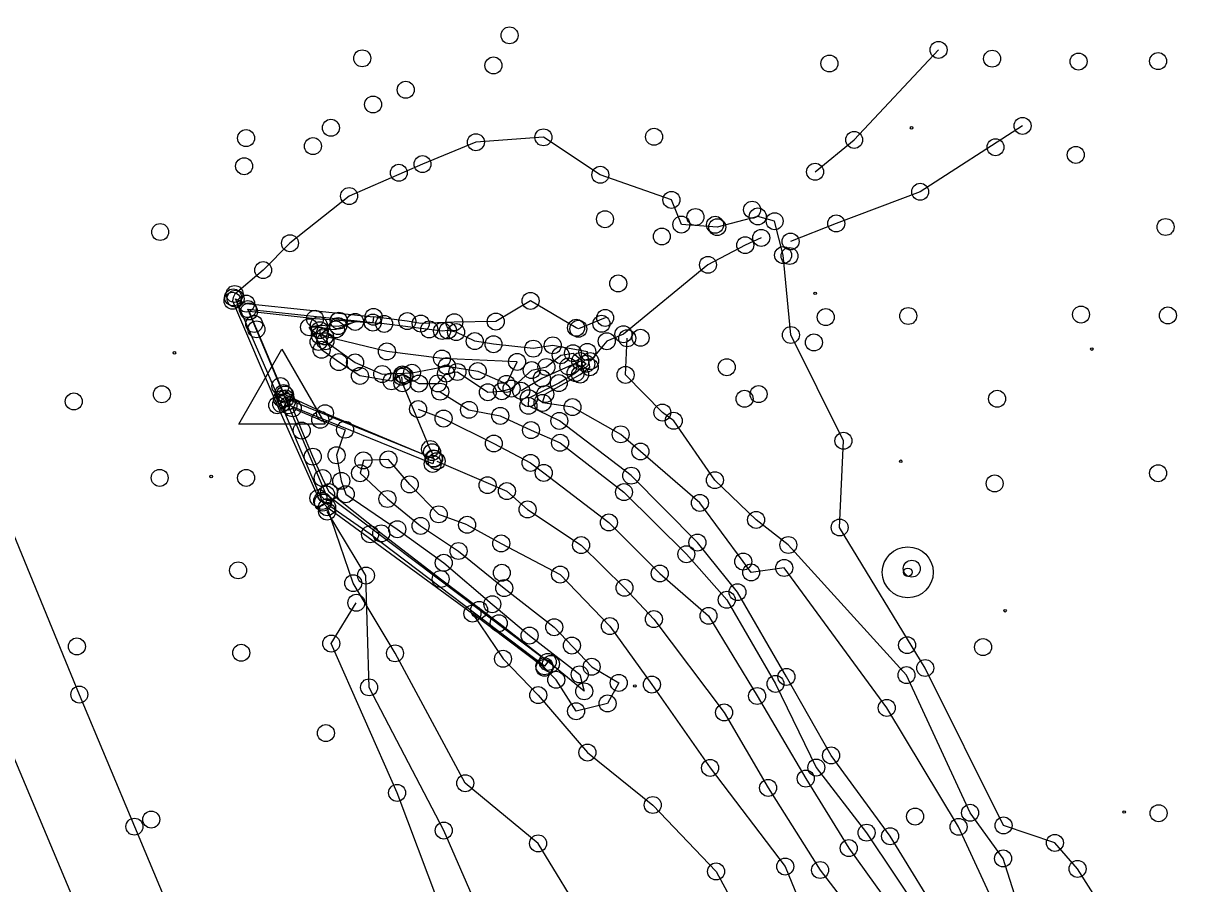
# Model space of a CAD drawing. Extents: x 20503438 to 20508873, y 7964251 to 7984667.
# Drawn here: x 20506012.3 to 20506149.4, y 7976306.6 to 7976408 of the extents above; entities that cross this region are included whole.
import ezdxf

# ---------------------------------------------------------------- set-up
doc = ezdxf.new("R2010")
doc.units = 0
for name, color, linetype in [('SurBreakLine', 7, 'Continuous'), ('SurConcreteSlab', 7, 'Continuous'), ('SurControl', 7, 'Continuous'), ('SurDrainageArrowDown', 7, 'Continuous'), ('SurDrainageArrowUp', 7, 'Continuous'), ('SurEdgeRoadPaved', 7, 'Continuous'), ('SurFenceWire', 7, 'Continuous'), ('SurPointsNonDTM', 7, 'Continuous'), ('SurRoadPoints', 7, 'Continuous'), ('SurSurveyPoints', 7, 'Continuous'), ('SurTopOfWater', 7, 'Continuous')]:
    doc.layers.add(name, color=color, linetype=linetype)

msp = doc.modelspace()

# ---------------------------------------------------------------- linework, layer by layer
at = {"layer": 'SurBreakLine'}
for points in [[(20506141.32, 7976300.9), (20506136.62, 7976308.33), (20506133.94, 7976311.4), (20506127.89, 7976313.45), (20506118.66, 7976332.01), (20506108.57, 7976348.57), (20506109.02, 7976358.79), (20506102.82, 7976371.26), (20506101.91, 7976380.68), (20506100.91, 7976384.67), (20506098.92, 7976385.23), (20506094.14, 7976383.97), (20506089.91, 7976384.27), (20506088.74, 7976387.18), (20506080.36, 7976390.15), (20506073.65, 7976394.56), (20506065.7, 7976393.98), (20506059.4, 7976391.4), (20506050.75, 7976387.64), (20506043.78, 7976382.07), (20506040.62, 7976378.91), (20506037.26, 7976376.09), (20506037.08, 7976375.69), (20506037.01, 7976375.29), (20506042.27, 7976362.98), (20506047.13, 7976352.04), (20506047.67, 7976351.51)], [(20506080.93, 7976373.28), (20506077.77, 7976371.99), (20506077.51, 7976372.12), (20506072.14, 7976375.28), (20506068.04, 7976372.84), (20506063.15, 7976372.77), (20506059.19, 7976372.61), (20506057.61, 7976372.9), (20506053.63, 7976373.4)], [(20506057.25, 7976366.5), (20506057.04, 7976366.61), (20506055.75, 7976365.8), (20506052.03, 7976366.44), (20506049.53, 7976368.06), (20506047.5, 7976369.52), (20506047.15, 7976370.45), (20506046.03, 7976372.17), (20506047.18, 7976372.41), (20506049.46, 7976372.31), (20506051.46, 7976372.8)], [(20506078.83, 7976369.27), (20506074.76, 7976370.04), (20506072.46, 7976369.65), (20506067.77, 7976370.17), (20506065.56, 7976370.54), (20506063.36, 7976371.6), (20506062.39, 7976371.79), (20506061.71, 7976371.73), (20506060.19, 7976371.92), (20506054.88, 7976372.57), (20506051.46, 7976372.8), (20506049.19, 7976371.92), (20506047.3, 7976371.83), (20506047.3, 7976371.2), (20506047.96, 7976370.52), (20506051.45, 7976368.03), (20506054.65, 7976366.66), (20506058.16, 7976366.81), (20506062.28, 7976367.59), (20506065.91, 7976367.01), (20506069.29, 7976365.5), (20506070.55, 7976368.09)], [(20506070.55, 7976368.09), (20506061.7, 7976368.48), (20506055.21, 7976369.33), (20506047.89, 7976371.1), (20506047.3, 7976371.2)], [(20506145.94, 7976237.37), (20506147.35, 7976240.13), (20506146.83, 7976243.56), (20506146.47, 7976249.04), (20506145.19, 7976268.17), (20506138.69, 7976283.02), (20506135.79, 7976300.52), (20506129.99, 7976302.75), (20506127.84, 7976309.56), (20506123.95, 7976314.95), (20506116.45, 7976331.18), (20506102.52, 7976346.51), (20506098.72, 7976349.46), (20506093.87, 7976354.15), (20506089.01, 7976361.15), (20506087.67, 7976362.12), (20506083.33, 7976366.55), (20506083.53, 7976370.87)], [(20506140.04, 7976234.43), (20506140.27, 7976238.2), (20506141.33, 7976241.22), (20506141.8, 7976247.17), (20506138.04, 7976267.29), (20506135.08, 7976283.91), (20506130.94, 7976297.25), (20506127.17, 7976303.34), (20506122.59, 7976313.29), (20506114.12, 7976327.3), (20506102.04, 7976343.8), (20506098.14, 7976343.27), (20506097.21, 7976344.56), (20506092.1, 7976351.47), (20506085.09, 7976357.53), (20506082.76, 7976359.55), (20506077.08, 7976362.76), (20506073.56, 7976363.26), (20506073.87, 7976364.29), (20506077.98, 7976366.6), (20506079.11, 7976367.46), (20506078.83, 7976369.27)], [(20506069.9, 7976364.94), (20506072.27, 7976367.12), (20506074, 7976367.49), (20506075.7, 7976368.87), (20506077.14, 7976369.11), (20506078.71, 7976367.87), (20506077.45, 7976366.77), (20506075.47, 7976365.59), (20506071.94, 7976363.81)], [(20506057.25, 7976366.5), (20506058.97, 7976365.54), (20506061.22, 7976365.56)], [(20506061.22, 7976365.56), (20506062.18, 7976366.72), (20506063.51, 7976366.9), (20506067.1, 7976364.51), (20506068.76, 7976364.63), (20506069.9, 7976364.94)], [(20506121.08, 7976301.52), (20506114.51, 7976312.18), (20506107.56, 7976321.71), (20506102.3, 7976330.96), (20506096.53, 7976340.95), (20506091.8, 7976346.8), (20506084.01, 7976354.68), (20506075.53, 7976361.14), (20506071.88, 7976362.91), (20506071.94, 7976363.81)], [(20506064.66, 7976348.89), (20506061.31, 7976350.12), (20506057.89, 7976353.65), (20506055.38, 7976356.59), (20506052.43, 7976356.47), (20506052.04, 7976354.96), (20506055.26, 7976351.93), (20506059.18, 7976348.76), (20506063.65, 7976345.8), (20506069.04, 7976341.43), (20506074.93, 7976336.82), (20506079.34, 7976332.16), (20506082.53, 7976330.25), (20506081.22, 7976327.83), (20506077.5, 7976326.92), (20506075.16, 7976330.62), (20506073.78, 7976332.03), (20506065.29, 7976338.42)], [(20506061.07, 7976356.39), (20506069.35, 7976352.86), (20506071.79, 7976350.7), (20506078.1, 7976346.5), (20506083.21, 7976341.47), (20506086.68, 7976337.77), (20506094.95, 7976326.77), (20506100.14, 7976317.88), (20506106.27, 7976308.2), (20506112.29, 7976300.36), (20506116.97, 7976290.69), (20506119.51, 7976280.41), (20506120.7, 7976276.07), (20506122.67, 7976265.89), (20506126.79, 7976256.12), (20506128.63, 7976248.47), (20506128.41, 7976240.08), (20506129.6, 7976233.63), (20506132.29, 7976230.37), (20506132.13, 7976228.09), (20506132.06, 7976219), (20506133.37, 7976211.33), (20506135.71, 7976206.57), (20506138.2, 7976200.11)], [(20506120.5, 7976193.33), (20506116.5, 7976206.36), (20506110.03, 7976225.96), (20506105.46, 7976250.11), (20506098.85, 7976261.86), (20506095.51, 7976272.3), (20506093.95, 7976278.99), (20506085.1, 7976290.78), (20506078.88, 7976301.75), (20506073.03, 7976311.34), (20506064.44, 7976318.43), (20506056.16, 7976333.74), (20506051.24, 7976342.01), (20506048.16, 7976350.96), (20506047.67, 7976351.51)], [(20506048.16, 7976350.96), (20506065.29, 7976338.42), (20506068.89, 7976333.1), (20506073.04, 7976328.81), (20506078.84, 7976322.04), (20506086.54, 7976315.86), (20506094, 7976308.03), (20506100.46, 7976296.1), (20506105.91, 7976282.71), (20506111.21, 7976267.79), (20506113.41, 7976256.94), (20506112.27, 7976240.47), (20506113.51, 7976238.08)], [(20506064.66, 7976348.89), (20506068.68, 7976346.7), (20506075.62, 7976343.02), (20506081.48, 7976336.95), (20506086.44, 7976330.06), (20506093.3, 7976320.23), (20506102.16, 7976308.61), (20506107.18, 7976296.3), (20506111.89, 7976286.17), (20506114.94, 7976272.57), (20506115.96, 7976257.41), (20506118.49, 7976243), (20506125.46, 7976238.93), (20506126.14, 7976227.63), (20506126.21, 7976222.97), (20506125.35, 7976217.19), (20506124.19, 7976206.86), (20506128.32, 7976198.64)]]:
    msp.add_lwpolyline(points, dxfattribs=at)
msp.add_lwpolyline([(20506078.46, 7976329.26), (20506074.54, 7976332.5), (20506068.39, 7976337.28), (20506061.54, 7976342.5), (20506054.53, 7976347.88), (20506048.38, 7976352.74), (20506047.63, 7976354.39), (20506046.47, 7976356.92), (20506045.16, 7976359.99), (20506044.1, 7976362.62), (20506047.35, 7976361.27), (20506050.27, 7976360.1), (20506049.27, 7976357.08), (20506049.83, 7976354.07), (20506050.36, 7976352.49), (20506056.43, 7976348.36), (20506061.91, 7976344.41), (20506067.63, 7976339.53), (20506072.02, 7976335.83), (20506077.93, 7976331.26)], close=True, dxfattribs=at)
at = {"layer": 'SurConcreteSlab'}
for points in [[(20506074.16, 7976332.72), (20506073.77, 7976332.21), (20506053.22, 7976347.77), (20506047.59, 7976351.71), (20506042.75, 7976363.13), (20506037.37, 7976375.54), (20506038.61, 7976374.97), (20506053.63, 7976373.4), (20506053.54, 7976372.72)], [(20506048.04, 7976352.47), (20506043.41, 7976363.38), (20506038.81, 7976374.31), (20506053.54, 7976372.72)], [(20506051.46, 7976372.8), (20506049.53, 7976372.95), (20506046.73, 7976373.17), (20506038.95, 7976374.03), (20506039.56, 7976372.56), (20506039.83, 7976371.93), (20506042.65, 7976365.24), (20506043.02, 7976364.41), (20506043.19, 7976364.23), (20506047.91, 7976362.04), (20506060.71, 7976356.72), (20506060.53, 7976357.45), (20506060.29, 7976357.82), (20506057.04, 7976365.57), (20506056.98, 7976366.34)], [(20506060.76, 7976356.67), (20506043.24, 7976363.79), (20506043.59, 7976362.97)], [(20506060.76, 7976356.67), (20506060.6, 7976356.06), (20506043.59, 7976362.97)], [(20506074.16, 7976332.72), (20506066.08, 7976338.86), (20506048.04, 7976352.47)]]:
    msp.add_lwpolyline(points, dxfattribs=at)
at = {"layer": 'SurControl'}
msp.add_lwpolyline([(20506042.83, 7976369.58), (20506047.92, 7976360.76), (20506037.74, 7976360.76)], close=True, dxfattribs=at)
for centre in [(20506117.05, 7976395.68), (20506105.68, 7976376.17), (20506030.16, 7976369.16), (20506138.3, 7976369.6), (20506115.77, 7976356.38), (20506034.49, 7976354.58), (20506128.07, 7976338.76), (20506084.43, 7976329.89), (20506142.11, 7976315.03)]:
    msp.add_circle(centre, 0.15, dxfattribs=at)
at = {"layer": 'SurDrainageArrowDown'}
for points in [[(20506130.13, 7976395.91), (20506118.06, 7976388.15), (20506108.17, 7976384.41), (20506102.78, 7976382.28)], [(20506099.33, 7976382.71), (20506097.44, 7976381.85), (20506093.05, 7976379.53), (20506083.08, 7976371.35), (20506081.12, 7976370.52), (20506079.15, 7976368.19)], [(20506078, 7976368.19), (20506076.59, 7976367.55), (20506073.47, 7976366.14), (20506071.04, 7976364.69)], [(20506195.88, 7976000.66), (20506177.48, 7976040.33), (20506165.97, 7976060.78), (20506157.97, 7976083.56), (20506137.62, 7976124.34), (20506125.41, 7976143.13), (20506115.51, 7976162.83), (20506106.84, 7976185.5), (20506100.72, 7976204.22), (20506092.06, 7976228.8), (20506081.93, 7976251.94), (20506071.16, 7976278.18), (20506056.4, 7976317.29), (20506048.65, 7976334.89), (20506051.6, 7976339.7)]]:
    msp.add_lwpolyline(points, dxfattribs=at)
at = {"layer": 'SurDrainageArrowUp'}
for points in [[(20506105.67, 7976390.5), (20506110.28, 7976394.25), (20506120.23, 7976404.86)], [(20506061.49, 7976364.58), (20506064.88, 7976362.44), (20506068.57, 7976361.73), (20506072.19, 7976360.05), (20506075.61, 7976358.56), (20506083.15, 7976352.74), (20506090.5, 7976345.42), (20506095.26, 7976340.05), (20506101.01, 7976330.13), (20506105.82, 7976320.27), (20506111.75, 7976312.6), (20506118.33, 7976302.71), (20506122.21, 7976294.51), (20506127.22, 7976277.57), (20506131.28, 7976267.18), (20506134.07, 7976256.36), (20506137.23, 7976241.37)], [(20506058.88, 7976362.53), (20506061.89, 7976361.41), (20506067.81, 7976358.47), (20506072.14, 7976356.19), (20506073.69, 7976355), (20506081.37, 7976349.17), (20506087.37, 7976343.15), (20506093.11, 7976338.16), (20506098.84, 7976328.71), (20506104.58, 7976318.97), (20506109.65, 7976310.78), (20506116.56, 7976301.16)]]:
    msp.add_lwpolyline(points, dxfattribs=at)
at = {"layer": 'SurEdgeRoadPaved'}
for points in [[(20505973.34, 7976438.98), (20505987.53, 7976403.61), (20506003.07, 7976367.49), (20506018.95, 7976328.88), (20506025.44, 7976313.31), (20506044.67, 7976267.48), (20506061.06, 7976228.29), (20506067.76, 7976212.43), (20506081.36, 7976180.25), (20506103.2, 7976128.63), (20506112.1, 7976107.56), (20506128.65, 7976068.25), (20506136.4, 7976049.83), (20506153.65, 7976009.14), (20506168.49, 7975974.01), (20506178.44, 7975950.63), (20506193.04, 7975916.4), (20506208.43, 7975879.89), (20506224.55, 7975842.62), (20506237.48, 7975811.98)], [(20506375.71, 7975448.39), (20506362.64, 7975481.5), (20506329.83, 7975562.96), (20506317.59, 7975593.18), (20506238.7, 7975783.34), (20506212.9, 7975845.26), (20506167.37, 7975951.08), (20506129.46, 7976040.57), (20506122.49, 7976056.94), (20506110.39, 7976085.68), (20506105.99, 7976096.14), (20506091.81, 7976130.11), (20506074.2, 7976171.54), (20506054.82, 7976217.77), (20506019.21, 7976302.51), (20505976.84, 7976403.26), (20505970.11, 7976419.35)]]:
    msp.add_lwpolyline(points, dxfattribs=at)
at = {"layer": 'SurFenceWire'}
msp.add_lwpolyline([(20506122.09, 7976165.71), (20506103.78, 7976209.24), (20506085.95, 7976253.82), (20506074.6, 7976283.74), (20506061.91, 7976312.85), (20506053.1, 7976329.73), (20506052.74, 7976342.91), (20506048.15, 7976350.45)], dxfattribs=at)
at = {"layer": 'SurPointsNonDTM'}
for centre in [(20506046.49, 7976393.52), (20506048.15, 7976350.45), (20506052.74, 7976342.91), (20506053.1, 7976329.73), (20506061.91, 7976312.85)]:
    msp.add_circle(centre, 1, dxfattribs=at)
at = {"layer": 'SurRoadPoints'}
for radius in [3, 0.5]:
    msp.add_circle((20506116.6, 7976343.29), radius, dxfattribs=at)
at = {"layer": 'SurSurveyPoints'}
for centre in [(20506069.66, 7976406.58), (20506052.3, 7976403.87), (20506120.23, 7976404.86), (20506126.54, 7976403.83), (20506067.76, 7976403.03), (20506107.36, 7976403.26), (20506136.73, 7976403.49), (20506146.1, 7976403.54), (20506057.42, 7976400.17), (20506053.57, 7976398.43), (20506048.61, 7976395.68), (20506130.13, 7976395.91), (20506038.6, 7976394.47), (20506073.65, 7976394.56), (20506086.69, 7976394.62), (20506110.28, 7976394.25), (20506065.7, 7976393.98), (20506126.94, 7976393.39), (20506136.4, 7976392.49), (20506038.37, 7976391.15), (20506056.61, 7976390.38), (20506059.4, 7976391.4), (20506080.36, 7976390.15), (20506105.67, 7976390.5), (20506050.75, 7976387.64), (20506118.06, 7976388.15), (20506088.74, 7976387.18), (20506098.25, 7976386.03), (20506080.91, 7976384.9), (20506091.57, 7976385.17), (20506098.92, 7976385.23), (20506100.91, 7976384.67), (20506028.48, 7976383.4), (20506089.91, 7976384.27), (20506093.89, 7976384.26), (20506094.14, 7976383.97), (20506108.17, 7976384.41), (20506146.99, 7976383.99), (20506043.78, 7976382.07), (20506087.61, 7976382.87), (20506097.44, 7976381.85), (20506099.33, 7976382.71), (20506102.78, 7976382.28), (20506101.91, 7976380.68), (20506102.66, 7976380.57), (20506093.05, 7976379.53), (20506040.62, 7976378.91), (20506082.47, 7976377.34), (20506037.01, 7976375.29), (20506037.08, 7976375.69), (20506037.26, 7976376.09), (20506037.37, 7976375.54), (20506072.14, 7976375.28), (20506038.61, 7976374.97), (20506038.81, 7976374.31), (20506038.95, 7976374.03), (20506137.02, 7976373.67), (20506039.56, 7976372.56), (20506046.73, 7976373.17), (20506047.18, 7976372.41), (20506049.46, 7976372.31), (20506049.53, 7976372.95), (20506051.46, 7976372.8), (20506053.54, 7976372.72), (20506053.63, 7976373.4), (20506054.88, 7976372.57), (20506057.61, 7976372.9), (20506059.19, 7976372.61), (20506063.15, 7976372.77), (20506068.04, 7976372.84), (20506080.49, 7976372.58), (20506080.93, 7976373.28), (20506106.93, 7976373.37), (20506116.66, 7976373.5), (20506147.26, 7976373.57), (20506039.83, 7976371.93), (20506046.03, 7976372.17), (20506047.3, 7976371.83), (20506047.3, 7976371.2), (20506047.89, 7976371.1), (20506049.19, 7976371.92), (20506060.19, 7976371.92), (20506061.71, 7976371.73), (20506062.39, 7976371.79), (20506063.36, 7976371.6), (20506077.51, 7976372.12), (20506077.77, 7976371.99), (20506083.08, 7976371.35), (20506083.53, 7976370.87), (20506085.1, 7976370.94), (20506102.82, 7976371.26), (20506047.15, 7976370.45), (20506047.5, 7976369.52), (20506047.96, 7976370.52), (20506065.56, 7976370.54), (20506067.77, 7976370.17), (20506072.46, 7976369.65), (20506074.76, 7976370.04), (20506081.12, 7976370.52), (20506105.54, 7976370.39), (20506055.21, 7976369.33), (20506061.7, 7976368.48), (20506075.7, 7976368.87), (20506077.14, 7976369.11), (20506078, 7976368.19), (20506078.83, 7976369.27), (20506079.15, 7976368.19), (20506049.53, 7976368.06), (20506051.45, 7976368.03), (20506058.16, 7976366.81), (20506062.28, 7976367.59), (20506063.51, 7976366.9), (20506065.91, 7976367.01), (20506070.55, 7976368.09), (20506072.27, 7976367.12), (20506074, 7976367.49), (20506076.59, 7976367.55), (20506077.45, 7976366.77), (20506078.71, 7976367.87), (20506079.11, 7976367.46), (20506095.26, 7976367.46), (20506052.03, 7976366.44), (20506054.65, 7976366.66), (20506055.75, 7976365.8), (20506056.98, 7976366.34), (20506057.04, 7976366.61), (20506057.04, 7976365.57), (20506057.25, 7976366.5), (20506058.97, 7976365.54), (20506061.22, 7976365.56), (20506062.18, 7976366.72), (20506069.29, 7976365.5), (20506073.47, 7976366.14), (20506075.47, 7976365.59), (20506077.98, 7976366.6), (20506083.33, 7976366.55), (20506028.68, 7976364.27), (20506042.65, 7976365.24), (20506043.02, 7976364.41), (20506043.19, 7976364.23), (20506061.49, 7976364.58), (20506067.1, 7976364.51), (20506068.76, 7976364.63), (20506069.9, 7976364.94), (20506071.04, 7976364.69), (20506073.87, 7976364.29), (20506099.02, 7976364.29), (20506018.3, 7976363.43), (20506042.27, 7976362.98), (20506042.75, 7976363.13), (20506042.85, 7976363.73), (20506043.24, 7976363.79), (20506043.41, 7976363.38), (20506043.59, 7976362.97), (20506071.88, 7976362.91), (20506071.94, 7976363.81), (20506073.56, 7976363.26), (20506077.08, 7976362.76), (20506097.36, 7976363.74), (20506127.13, 7976363.75), (20506044.1, 7976362.62), (20506047.91, 7976362.04), (20506058.88, 7976362.53), (20506061.89, 7976361.41), (20506064.88, 7976362.44), (20506068.57, 7976361.73), (20506087.67, 7976362.12), (20506045.16, 7976359.99), (20506047.35, 7976361.27), (20506050.27, 7976360.1), (20506072.19, 7976360.05), (20506075.53, 7976361.14), (20506089.01, 7976361.15), (20506075.61, 7976358.56), (20506082.76, 7976359.55), (20506109.02, 7976358.79), (20506060.29, 7976357.82), (20506060.53, 7976357.45), (20506067.81, 7976358.47), (20506085.09, 7976357.53), (20506046.47, 7976356.92), (20506049.27, 7976357.08), (20506052.43, 7976356.47), (20506055.38, 7976356.59), (20506060.6, 7976356.06), (20506060.71, 7976356.72), (20506060.76, 7976356.67), (20506061.07, 7976356.39), (20506072.14, 7976356.19), (20506052.04, 7976354.96), (20506073.69, 7976355), (20506084.01, 7976354.68), (20506146.11, 7976354.97), (20506028.42, 7976354.42), (20506038.61, 7976354.42), (20506047.63, 7976354.39), (20506049.83, 7976354.07), (20506057.89, 7976353.65), (20506067.07, 7976353.56), (20506093.87, 7976354.15), (20506126.84, 7976353.76), (20506047.13, 7976352.04), (20506047.59, 7976351.71), (20506048.04, 7976352.47), (20506048.38, 7976352.74), (20506050.36, 7976352.49), (20506055.26, 7976351.93), (20506069.35, 7976352.86), (20506083.15, 7976352.74), (20506047.67, 7976351.51), (20506048.16, 7976350.96), (20506071.79, 7976350.7), (20506092.1, 7976351.47), (20506061.31, 7976350.12), (20506081.37, 7976349.17), (20506098.72, 7976349.46), (20506053.22, 7976347.77), (20506054.53, 7976347.88), (20506056.43, 7976348.36), (20506059.18, 7976348.76), (20506064.66, 7976348.89), (20506108.57, 7976348.57), (20506068.68, 7976346.7), (20506078.1, 7976346.5), (20506091.8, 7976346.8), (20506102.52, 7976346.51), (20506063.65, 7976345.8), (20506090.5, 7976345.42), (20506037.67, 7976343.52), (20506061.91, 7976344.41), (20506097.21, 7976344.56), (20506102.04, 7976343.8), (20506117.07, 7976343.72), (20506061.54, 7976342.5), (20506068.75, 7976343.23), (20506075.62, 7976343.02), (20506087.37, 7976343.15), (20506098.14, 7976343.27), (20506051.24, 7976342.01), (20506069.04, 7976341.43), (20506083.21, 7976341.47), (20506096.53, 7976340.95), (20506051.6, 7976339.7), (20506067.63, 7976339.53), (20506095.26, 7976340.05), (20506065.29, 7976338.42), (20506066.08, 7976338.86), (20506093.11, 7976338.16), (20506068.39, 7976337.28), (20506074.93, 7976336.82), (20506081.48, 7976336.95), (20506086.68, 7976337.77), (20506072.02, 7976335.83), (20506018.66, 7976334.55), (20506048.65, 7976334.89), (20506077.01, 7976334.66), (20506116.52, 7976334.7), (20506125.47, 7976334.48), (20506038.03, 7976333.81), (20506056.16, 7976333.74), (20506068.89, 7976333.1), (20506074.16, 7976332.72), (20506073.77, 7976332.21), (20506073.78, 7976332.03), (20506074.54, 7976332.5), (20506077.93, 7976331.26), (20506079.34, 7976332.16), (20506116.45, 7976331.18), (20506118.66, 7976332.01), (20506075.16, 7976330.62), (20506082.53, 7976330.25), (20506086.44, 7976330.06), (20506101.01, 7976330.13), (20506102.3, 7976330.96), (20506018.95, 7976328.88), (20506073.04, 7976328.81), (20506078.46, 7976329.26), (20506098.84, 7976328.71), (20506081.22, 7976327.83), (20506114.12, 7976327.3), (20506077.5, 7976326.92), (20506094.95, 7976326.77), (20506048.01, 7976324.34), (20506078.84, 7976322.04), (20506107.56, 7976321.71), (20506093.3, 7976320.23), (20506105.82, 7976320.27), (20506104.58, 7976318.97), (20506064.44, 7976318.43), (20506100.14, 7976317.88), (20506056.4, 7976317.29), (20506086.54, 7976315.86), (20506123.95, 7976314.95), (20506146.17, 7976314.89), (20506027.43, 7976314.15), (20506117.46, 7976314.5), (20506127.89, 7976313.45), (20506025.44, 7976313.31), (20506111.75, 7976312.6), (20506114.51, 7976312.18), (20506122.59, 7976313.29), (20506073.03, 7976311.34), (20506109.65, 7976310.78), (20506133.94, 7976311.4), (20506127.84, 7976309.56), (20506094, 7976308.03), (20506102.16, 7976308.61), (20506106.27, 7976308.2), (20506136.62, 7976308.33)]:
    msp.add_circle(centre, 1, dxfattribs=at)
at = {"layer": 'SurTopOfWater'}
for points in [[(20506060.38, 7976357.64), (20506060.42, 7976357.64), (20506060.42, 7976357.68), (20506060.38, 7976357.68)], [(20506060.4, 7976357.69), (20506060.4, 7976357.69), (20506060.4, 7976357.65), (20506060.4, 7976357.65)], [(20506060.4, 7976357.69), (20506060.4, 7976357.69), (20506060.4, 7976357.67), (20506060.4, 7976357.67)], [(20506060.4, 7976357.67), (20506060.4, 7976357.67), (20506060.4, 7976357.66), (20506060.4, 7976357.66)], [(20506060.4, 7976357.66), (20506060.4, 7976357.66), (20506060.4, 7976357.65), (20506060.4, 7976357.65)]]:
    msp.add_lwpolyline(points, close=True, dxfattribs=at)
for centre in [(20506060.39, 7976357.66), (20506060.4, 7976357.66), (20506060.41, 7976357.66)]:
    msp.add_arc(centre, 0.00586, 186.3566, 5.6839, dxfattribs=at)

doc.saveas('drawing.dxf')
